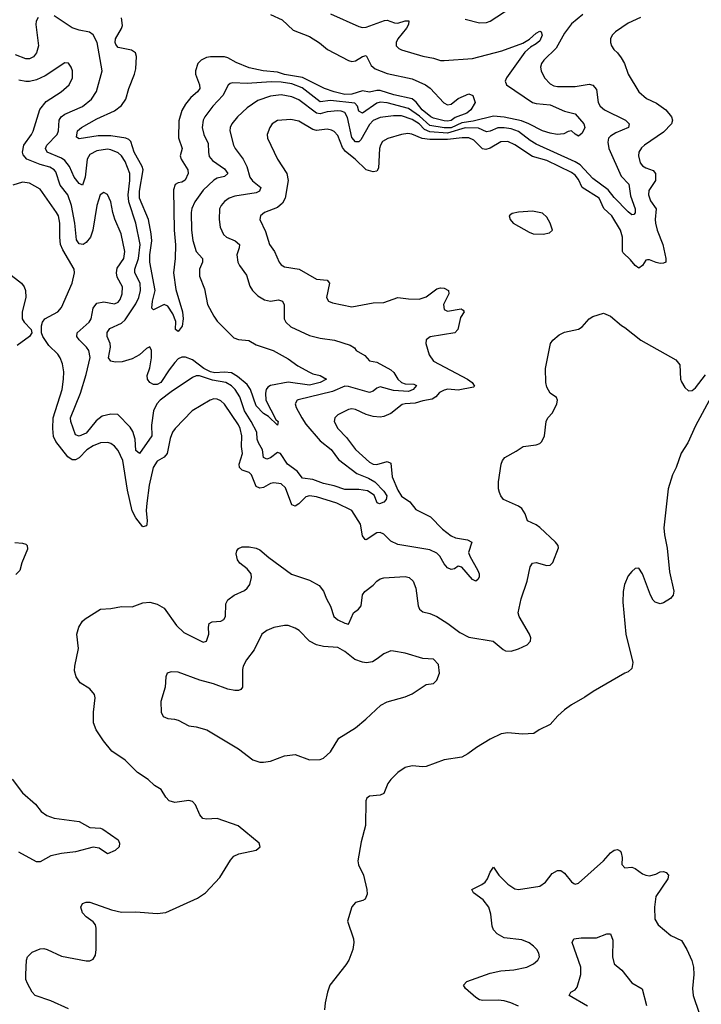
# Model space of a CAD drawing. Header units: inches. Extents: x 1843162 to 1959474, y 907081 to 1016326.
# Tile 452 of 656: x 1900994 to 1904843, y 973121 to 978678. Entities that reach past the tile are written whole.
import ezdxf

# ---------------------------------------------------------------- set-up
doc = ezdxf.new("R2010")
doc.units = ezdxf.units.IN
doc.header["$MEASUREMENT"] = 0
doc.layers.add('B9907', color=7, linetype='Continuous')

msp = doc.modelspace()

# ---------------------------------------------------------------- linework, layer by layer
at = {"layer": 'B9907', "color": 5}
for points, elevation in [([(1904173.8, 978706.2), (1904110, 978654.4), (1904070, 978602.4), (1904022.9, 978517.1), (1903953.8, 978450), (1903939.5, 978430), (1903934.9, 978410), (1903938, 978390), (1903957.4, 978350), (1903990, 978314.9), (1904010, 978304.4), (1904030, 978300.8), (1904130, 978301.3), (1904210, 978314.7), (1904230, 978309.1), (1904250, 978283), (1904261, 978210), (1904271.4, 978190), (1904296, 978170), (1904413.7, 978110), (1904434.9, 978090), (1904431.8, 978070), (1904360.3, 978039.7), (1904330, 978021.2), (1904318.8, 978010), (1904314.2, 977985.8), (1904320.8, 977950), (1904390, 977794.9), (1904433.4, 977750), (1904443, 977683), (1904468.2, 977610), (1904470, 977588.7), (1904462, 977578), (1904450, 977575.8), (1904430, 977593.6), (1904350, 977675), (1904316.7, 977716.7), (1904230, 977781), (1904159, 977859), (1904130, 977876.4), (1903910, 977976), (1903876.1, 977996.1), (1903810, 978046.6), (1903770, 978061.6), (1903730, 978067.7), (1903693.2, 978066.8), (1903650, 978048.5), (1903630, 978044.9), (1903585.1, 978065.1), (1903510, 978067), (1903410, 978037.8), (1903310, 978045.6), (1903279, 978059), (1903250, 978090.2), (1903210, 978115.3), (1903150, 978135.3), (1903104.3, 978135.7), (1903030, 978126.6), (1902990, 978108.7), (1902970, 978086.3), (1902920.1, 977999.9), (1902910, 977989), (1902890, 977989.2), (1902870, 978012.9), (1902845.9, 978125.9), (1902830, 978154.2), (1902810, 978161.9), (1902790, 978162.9), (1902730, 978156.9), (1902690, 978147.2), (1902670, 978149.9), (1902570, 978225.1), (1902530, 978242), (1902470, 978253.3), (1902410, 978245.8), (1902338.9, 978221.1), (1902279, 978181), (1902223.9, 978130), (1902192.6, 978090), (1902183.5, 978070), (1902181.1, 978050), (1902202.3, 977970), (1902211.1, 977950), (1902256.6, 977890), (1902276.3, 977850), (1902293.6, 977790), (1902308.9, 977768.9), (1902356.5, 977730), (1902349, 977710), (1902330, 977701.1), (1902210, 977681.6), (1902177.4, 977670), (1902150, 977652.2), (1902131.7, 977630), (1902123.2, 977610), (1902119.8, 977550), (1902126.2, 977506.2), (1902144.8, 977464.8), (1902162.6, 977450), (1902210.3, 977430), (1902235.2, 977410), (1902234.3, 977390), (1902220.7, 977350), (1902226.9, 977310), (1902234.9, 977290), (1902275.5, 977235.5), (1902294.6, 977174.6), (1902309.3, 977149.3), (1902338.8, 977118.8), (1902376, 977096), (1902410, 977090.2), (1902456.2, 977096.2), (1902477.6, 977090), (1902487.7, 977067.7), (1902487.7, 976990), (1902496.9, 976970), (1902525.2, 976945.2), (1902630, 976894.7), (1902690, 976879.6), (1902771.1, 976868.9), (1902860.2, 976840.3), (1902885.1, 976825.1), (1902894.9, 976810), (1902942.2, 976782.2), (1902970, 976752.2), (1903010, 976744.3), (1903090, 976701), (1903106.2, 976686.2), (1903130, 976648.8), (1903150, 976630.7), (1903170, 976623.3), (1903220.5, 976620.5), (1903233.9, 976613.9), (1903215.1, 976590), (1903190, 976580.3), (1903104.7, 976584.7), (1903030, 976605.1), (1903010, 976597.6), (1902990, 976580.7), (1902970, 976574.7), (1902850, 976607.4), (1902830, 976609), (1902761.3, 976578.7), (1902567.1, 976532.9), (1902561.1, 976530), (1902550.2, 976510), (1902556, 976490), (1902586.8, 976430), (1902610, 976395), (1902690, 976301), (1902752.6, 976252.6), (1902795, 976195), (1902896.9, 976116.9), (1902964.6, 976090), (1902999.3, 976070), (1903050, 976017.8), (1903066.6, 975990), (1903064.3, 975970), (1903050, 975954.4), (1903025.6, 975945.6), (1903011.8, 975951.8), (1902995.4, 975995.4), (1902958.9, 976018.9), (1902910, 976026.5), (1902830, 976025.9), (1902770, 976046.7), (1902710, 976060.4), (1902650, 976083.7), (1902591.2, 976091.2), (1902561.3, 976130), (1902506.9, 976170), (1902466.6, 976230), (1902450, 976235.8), (1902410, 976205.8), (1902390, 976198.2), (1902370, 976206.9), (1902365.3, 976250), (1902341.9, 976290), (1902335.6, 976310), (1902332.7, 976350), (1902302.1, 976410), (1902263.2, 976470), (1902236.8, 976550), (1902211.2, 976590), (1902190, 976611.2), (1902158.9, 976630), (1902083.1, 976643.1), (1902010, 976667.5), (1901990, 976668.6), (1901970, 976658.6), (1901850, 976577.9), (1901788.1, 976530), (1901769.1, 976510), (1901749.5, 976470.5), (1901738.8, 976390), (1901740.8, 976330), (1901670, 976229.6), (1901650, 976247), (1901645.9, 976310), (1901633.9, 976353.9), (1901617.3, 976377.3), (1901549.4, 976449.4), (1901510, 976451.9), (1901460.6, 976439.4), (1901426.5, 976413.5), (1901370, 976345.3), (1901330, 976326.8), (1901310, 976334.7), (1901283.4, 976410), (1901282.3, 976430), (1901337, 976570), (1901370, 976674.9), (1901392.1, 976772.1), (1901385.7, 976810), (1901372.4, 976830), (1901330.4, 976870.5), (1901317.8, 976890), (1901318.8, 976910), (1901387.1, 976970), (1901397.1, 976990), (1901409.5, 977050.5), (1901430, 977077.1), (1901470, 977084.7), (1901530, 977074.7), (1901550, 977083.5), (1901561.2, 977098.8), (1901573.5, 977130), (1901574.2, 977170), (1901545.5, 977225.5), (1901540.9, 977250), (1901545.3, 977274.7), (1901582.1, 977330), (1901588.2, 977370), (1901568.1, 977470), (1901531.8, 977551.8), (1901519.9, 977590), (1901509.8, 977649.8), (1901490, 977691.6), (1901470, 977702.4), (1901448.4, 977690), (1901430, 977629.3), (1901406.8, 977490), (1901394, 977450), (1901370, 977420.8), (1901352, 977410), (1901330, 977412.3), (1901314.9, 977434.9), (1901306.5, 977530), (1901287.7, 977630), (1901266.3, 977690), (1901223.6, 977743.6), (1901199.1, 977819.1), (1901190, 977831), (1901165.2, 977845.2), (1901110, 977860.3), (1901034, 977890), (1901014.3, 977914.3), (1901009.9, 977930.1), (1901017, 977970), (1901061.6, 978030), (1901070, 978048.4), (1901108.4, 978171.6), (1901143.4, 978216.6), (1901228.3, 978270), (1901273.3, 978310), (1901292, 978350), (1901292.1, 978390), (1901285.6, 978410), (1901270, 978432.7), (1901250, 978434), (1901138.7, 978361.3), (1901090, 978339.3), (1901049.8, 978329.7), (1901028.6, 978328.6), (1900990, 978336)], 560), ([(1902750, 978711.1), (1902910, 978639.7), (1902930, 978632.9), (1902950, 978635.9), (1903053.8, 978673.8), (1903070, 978674.8), (1903110, 978659.2), (1903130, 978658), (1903171, 978671), (1903190.9, 978670.9), (1903189, 978650), (1903178.6, 978630), (1903128.4, 978570), (1903119, 978550), (1903120.4, 978530), (1903135.1, 978515.1), (1903150, 978507.6), (1903270, 978472.6), (1903330, 978461.2), (1903370, 978448.2), (1903390, 978447.1), (1903550, 978459.7), (1903717, 978503), (1903834.9, 978545.1), (1903872.3, 978567.7), (1903910, 978601.3), (1903930, 978612.9), (1903938.8, 978610), (1903944.6, 978590), (1903930, 978558.9), (1903910, 978541.1), (1903877.4, 978522.6), (1903846.2, 978493.8), (1903743.5, 978350), (1903735.8, 978330), (1903743.6, 978310), (1903890, 978210.6), (1903910, 978204.9), (1903990, 978197.3), (1904070, 978161.9), (1904130, 978146.7), (1904179.3, 978090), (1904184.7, 978070), (1904170, 978036.9), (1904150, 978020.7), (1904130, 978031.3), (1904110, 978049.7), (1904090, 978047.1), (1904066, 978034), (1904029.3, 978030.7), (1903990, 978036.5), (1903945.4, 978050), (1903869, 978090), (1903826.9, 978106.9), (1903730, 978127.8), (1903670, 978133.6), (1903554.3, 978105.7), (1903490, 978095.2), (1903430, 978068.1), (1903390, 978067), (1903310, 978080.3), (1903252.5, 978132.5), (1903190, 978177.5), (1903070, 978208.5), (1903030, 978211.7), (1903010, 978207), (1902930, 978151.1), (1902910, 978161.5), (1902901.8, 978190), (1902887.1, 978207.1), (1902750, 978221.3), (1902690, 978214.8), (1902590, 978293.8), (1902530, 978315.6), (1902470, 978324.3), (1902413.8, 978326.2), (1902278.2, 978318.2), (1902198.6, 978321.4), (1902183, 978317), (1902171.8, 978308.2), (1902140.6, 978250), (1902084.4, 978190), (1902039.7, 978130), (1902030.2, 978110), (1902024.3, 978070), (1902033.5, 978030), (1902058.5, 977978.5), (1902059.5, 977930), (1902065.1, 977905.1), (1902082.9, 977883), (1902150, 977836.8), (1902169.1, 977810), (1902150, 977792.9), (1902110, 977784.1), (1902090, 977772), (1902030, 977715.8), (1901982.9, 977650), (1901967, 977613), (1901963.2, 977590), (1901964.7, 977490), (1901971.2, 977431.2), (1901990, 977370.3), (1902026.3, 977330), (1902025.8, 977310), (1902010.2, 977270), (1902009.2, 977230), (1902038.5, 977158.5), (1902055.5, 977070), (1902090, 977004.9), (1902110, 976977), (1902202.6, 976882.6), (1902230, 976873), (1902287.3, 976867.3), (1902330, 976842.6), (1902426.4, 976810), (1902510, 976764.6), (1902564.7, 976724.7), (1902630, 976688.6), (1902650, 976679.1), (1902691, 976670), (1902727.3, 976650), (1902690.3, 976630), (1902630, 976614.8), (1902510, 976632.2), (1902410, 976613), (1902396.1, 976603.9), (1902386.5, 976590), (1902381.8, 976570), (1902384.6, 976530), (1902440.9, 976420.9), (1902454, 976410), (1902450, 976389.8), (1902398.5, 976438.5), (1902370, 976456.1), (1902330, 976498), (1902298.2, 976590), (1902278.5, 976618.5), (1902224.9, 976664.9), (1902190, 976684.5), (1902150, 976689.4), (1902095.5, 976684.5), (1902071.3, 976690), (1902034.6, 976710), (1901970, 976757.6), (1901930, 976772.5), (1901910, 976773.7), (1901890, 976764.7), (1901870, 976743.2), (1901837.6, 976702.4), (1901791.5, 976630), (1901770, 976619.3), (1901750, 976619.9), (1901729.9, 976630), (1901715.5, 976650), (1901714.2, 976670), (1901730, 976712.4), (1901737.8, 976770), (1901737.8, 976810), (1901730, 976831.5), (1901710, 976821.3), (1901670, 976786.3), (1901630, 976764.2), (1901573.4, 976746.6), (1901534.4, 976745.6), (1901509.7, 976750), (1901496.8, 976770), (1901507.9, 976830), (1901504.9, 976850), (1901488.2, 976890), (1901487.5, 976912.5), (1901504.1, 976935.9), (1901570, 976964.8), (1901590, 976984.1), (1901650, 977073.9), (1901666.2, 977110), (1901677, 977150), (1901675.5, 977190), (1901644.1, 977250), (1901643.8, 977270), (1901664.7, 977330), (1901674.9, 977410), (1901650.3, 977530), (1901609.9, 977650), (1901606.9, 977690), (1901615.8, 977770), (1901615.6, 977810), (1901590, 977878), (1901570, 977909), (1901550, 977926.6), (1901510, 977943.9), (1901490, 977946.6), (1901430, 977938.4), (1901390, 977916.5), (1901375.7, 977890), (1901364.6, 977790), (1901350, 977743.5), (1901330, 977752.9), (1901302.2, 977790), (1901275.3, 977850), (1901250, 977882.5), (1901230, 977897.1), (1901149.8, 977930), (1901140.6, 977950), (1901148, 977970), (1901205.2, 978030), (1901213.3, 978050), (1901217.1, 978110), (1901229.2, 978130), (1901250, 978144.2), (1901350, 978187.2), (1901399.8, 978230), (1901427.5, 978272.5), (1901460.2, 978390), (1901431.3, 978550), (1901410, 978591.6), (1901388.2, 978608.2), (1901330, 978618.3), (1901290, 978631.9), (1901190, 978699)], 540), ([(1902410, 978707.9), (1902476.7, 978676.7), (1902538, 978618), (1902630, 978582.5), (1902688, 978548), (1902731.7, 978510), (1902850, 978446.6), (1902870, 978441.6), (1902890, 978445.3), (1902930, 978470.2), (1902950, 978474.9), (1902979.5, 978419.5), (1903000.4, 978400.4), (1903070, 978373.9), (1903210, 978343.7), (1903286, 978310), (1903310.9, 978290.9), (1903388.1, 978208.1), (1903410, 978197.1), (1903430, 978202), (1903470, 978233.4), (1903530, 978259.5), (1903551.8, 978250), (1903566.4, 978210), (1903540.7, 978170), (1903519.3, 978150), (1903453.5, 978126.5), (1903430, 978109.3), (1903410, 978105.3), (1903390, 978107.7), (1903330, 978122.3), (1903316.3, 978130), (1903267.3, 978170), (1903233.2, 978213.2), (1903210, 978230.9), (1903106.9, 978253.1), (1903030, 978278.9), (1903010, 978279), (1902970, 978269.4), (1902930, 978275.7), (1902870, 978257.1), (1902830, 978255.2), (1902770.8, 978270), (1902715.3, 978290), (1902591, 978351), (1902490, 978368.9), (1902450, 978381.8), (1902369.4, 978389.4), (1902290, 978406.6), (1902216, 978436), (1902170, 978462.6), (1902150, 978467.6), (1902071, 978469), (1902050, 978464.6), (1902019.6, 978450), (1902000.6, 978430), (1901986.9, 978390), (1901986.3, 978370), (1902010.1, 978310), (1902011.1, 978288.9), (1901998.8, 978270), (1901960.9, 978239.1), (1901930, 978200.9), (1901910, 978165.4), (1901892.6, 978107.4), (1901891.2, 978011.2), (1901911.1, 977950), (1901899.8, 977910), (1901906, 977890), (1901943.8, 977830), (1901946.4, 977810), (1901928.4, 977771.6), (1901910, 977760.6), (1901890, 977757.5), (1901871.4, 977748.6), (1901863, 977717), (1901866.8, 977490), (1901873.3, 977406.7), (1901871.6, 977330), (1901863.5, 977250), (1901875.7, 977155.7), (1901913.6, 977030), (1901916.9, 976990), (1901911.8, 976948.2), (1901890, 976918), (1901873.2, 976930), (1901875.1, 976975.1), (1901858.2, 977018.2), (1901830, 977060.9), (1901810, 977069.8), (1901750, 977039.7), (1901741.1, 977050), (1901744.2, 977090), (1901759.3, 977150), (1901729.9, 977309.9), (1901729.6, 977350), (1901740.6, 977430), (1901737.5, 977470), (1901721.9, 977550), (1901671, 977670), (1901671, 977710), (1901690.7, 977830), (1901685.2, 977850), (1901641.5, 977930), (1901621.4, 977990), (1901610, 978002.5), (1901594, 978010), (1901510, 978021.7), (1901437.4, 978022.6), (1901330, 978004.6), (1901314.3, 978014.3), (1901321.8, 978050), (1901343.1, 978070), (1901430, 978117.4), (1901530, 978162.6), (1901570, 978193.6), (1901594.6, 978230), (1901610.6, 978290), (1901643, 978370), (1901650, 978401), (1901654.7, 978470), (1901647.7, 978490), (1901625.1, 978505.1), (1901550, 978521.6), (1901537.8, 978537.8), (1901533.5, 978550), (1901534.5, 978570), (1901570, 978628.2), (1901574.4, 978645.6), (1901570, 978687.8)], 520), ([(1903510, 978681.1), (1903590, 978660.8), (1903630, 978661.5), (1903650, 978668.9), (1903770, 978746.7)], 560), ([(1904499.3, 978690), (1904430, 978658.6), (1904357.6, 978610), (1904338.7, 978590), (1904330.3, 978570), (1904330.3, 978550), (1904336.4, 978530), (1904348.2, 978510), (1904370, 978490.4), (1904390, 978463), (1904408.8, 978430), (1904428.8, 978370), (1904490.4, 978270), (1904532.7, 978232.7), (1904590, 978206.7), (1904642.8, 978170), (1904674.2, 978130), (1904679.7, 978110), (1904673.8, 978090), (1904630, 978043.1), (1904521.7, 977970), (1904505.5, 977954.5), (1904490.2, 977930), (1904487.2, 977910), (1904496.5, 977870), (1904510, 977852.9), (1904530, 977840.9), (1904570, 977827), (1904583.7, 977810), (1904583.4, 977770), (1904546.5, 977713.5), (1904543.6, 977690), (1904555.5, 977655.5), (1904587.2, 977610), (1904581.7, 977550), (1904584, 977530), (1904593.3, 977490), (1904625.2, 977410), (1904642.5, 977330), (1904641.7, 977310), (1904630, 977303.7), (1904610, 977302.7), (1904587.1, 977307.1), (1904550, 977322.8), (1904538, 977322), (1904530, 977320.5), (1904510, 977291.3), (1904490, 977275.4), (1904470, 977289.8), (1904443.2, 977323.2), (1904401.5, 977361.5), (1904397, 977370), (1904398.2, 977450), (1904387, 977490), (1904337.7, 977570), (1904293.1, 977613.1), (1904266.1, 977670), (1904170.4, 977730), (1904150, 977776.5), (1904130, 977800.1), (1904110, 977814.7), (1903970, 977882.3), (1903890, 977905.7), (1903790, 977972), (1903751.2, 977990), (1903710, 977989.3), (1903650, 977953.4), (1903625.7, 977945.7), (1903608.1, 977948.1), (1903557.9, 977997.9), (1903530, 978011.1), (1903491.8, 978011.8), (1903410, 978001.7), (1903310, 978001.3), (1903267.6, 978007.6), (1903208.7, 978031.3), (1903185.3, 978034.7), (1903150, 978030.5), (1903072.4, 978007.6), (1903043.2, 977990), (1903031, 977970), (1903026, 977950), (1903020.9, 977839.1), (1903010, 977823.1), (1902990, 977819.3), (1902949.9, 977830), (1902889.3, 977890), (1902834.2, 977934.2), (1902816.3, 977956.3), (1902790, 978024.7), (1902770, 978047), (1902754.3, 978054.3), (1902730, 978059.5), (1902670, 978053), (1902650, 978057.2), (1902570, 978105.3), (1902525.4, 978114.6), (1902450, 978108.2), (1902420.4, 978090), (1902406.3, 978070), (1902391.8, 978030), (1902393.7, 978010), (1902450.4, 977890), (1902503.2, 977810), (1902510.2, 977770), (1902493.9, 977670), (1902478.4, 977641.6), (1902450, 977618.3), (1902376.4, 977590), (1902354.4, 977570), (1902350.4, 977550), (1902382.8, 977482.8), (1902404.4, 977410), (1902433.6, 977370), (1902459.1, 977310), (1902470, 977294.9), (1902490, 977283.5), (1902572.7, 977270), (1902670, 977213.4), (1902730, 977207), (1902743.6, 977190), (1902726, 977110), (1902737.1, 977090), (1902760.5, 977080.5), (1902870, 977058), (1902990, 977079.3), (1903050, 977081.6), (1903130, 977110.2), (1903190, 977102.2), (1903250, 977101.3), (1903290, 977114.6), (1903350, 977158.3), (1903370, 977164.4), (1903390, 977162), (1903414.7, 977150), (1903416.9, 977130), (1903387.8, 977070), (1903390, 977043.1), (1903410, 977033.8), (1903486.4, 977046.4), (1903498.9, 977038.9), (1903503.8, 977030), (1903483.8, 976996.2), (1903468.3, 976930), (1903450.2, 976910), (1903312.3, 976887.7), (1903289.2, 976870.8), (1903287.2, 976850), (1903306.2, 976786.2), (1903330.3, 976750), (1903523.5, 976650), (1903548.1, 976630), (1903561.3, 976610), (1903555.9, 976604.1), (1903470, 976586.4), (1903412.2, 976592.2), (1903390, 976587.9), (1903365.4, 976574.6), (1903343.2, 976550), (1903323.4, 976536.6), (1903270, 976527.2), (1903226.4, 976513.6), (1903170, 976510.4), (1903154.6, 976505.4), (1903090, 976454.9), (1903050, 976437.7), (1903030, 976434.8), (1902990, 976439.1), (1902950.6, 976450.6), (1902890, 976478), (1902870, 976482.2), (1902850, 976478.7), (1902791.3, 976448.7), (1902774.4, 976430), (1902770.3, 976410), (1902790.2, 976370), (1902839.5, 976319.5), (1902890, 976251.9), (1902970, 976181.5), (1902990, 976169.5), (1903010, 976166.9), (1903070, 976184.6), (1903090, 976175.3), (1903096.9, 976097), (1903130, 976023.2), (1903150, 975988), (1903197.6, 975957.6), (1903230, 975912.9), (1903312.8, 975872.8), (1903382.2, 975802.2), (1903430, 975765.4), (1903454.6, 975754.6), (1903523, 975743), (1903546.3, 975730), (1903528.9, 975670), (1903535.7, 975650), (1903581.5, 975570), (1903588.4, 975550), (1903588.7, 975531.3), (1903581, 975519), (1903570, 975509.8), (1903550, 975518.5), (1903490, 975588.8), (1903470, 975593.8), (1903450, 975579.2), (1903430, 975574.8), (1903410, 975585.2), (1903390, 975606.9), (1903365.8, 975650), (1903350, 975667.1), (1903310, 975686), (1903130, 975717), (1903090, 975734.6), (1903050, 975774), (1903030, 975783.2), (1903010, 975782), (1902950, 975743.1), (1902944.8, 975744.8), (1902930, 975764.5), (1902918.1, 975830), (1902870, 975908.6), (1902785.1, 975950), (1902670, 975985.7), (1902630, 975990.8), (1902610, 975984.9), (1902570, 975944.9), (1902550, 975932.5), (1902530, 975939), (1902495.4, 976035.4), (1902470, 976058), (1902430, 976064.7), (1902410, 976060.9), (1902370, 976036.8), (1902350, 976033.2), (1902330, 976044), (1902303, 976110), (1902290, 976122.5), (1902250, 976134.9), (1902235.9, 976150), (1902234, 976170), (1902251.6, 976230), (1902246.9, 976270), (1902249.4, 976330), (1902239.9, 976370), (1902230, 976390.7), (1902150, 976507.8), (1902130, 976527), (1902110, 976536.5), (1902090, 976537.4), (1902070.2, 976529.8), (1901968.9, 976471.1), (1901871.9, 976370), (1901858, 976350), (1901844.8, 976315.2), (1901826.3, 976230), (1901810.5, 976209.5), (1901770, 976186.3), (1901748.6, 976150), (1901725.3, 976050), (1901712.2, 975950), (1901708.3, 975908.3), (1901715, 975850), (1901713.1, 975830), (1901710, 975820.7), (1901690, 975815.6), (1901650, 975866.1), (1901630, 975905.6), (1901602.9, 976022.9), (1901576.4, 976190), (1901550, 976246.6), (1901530, 976271), (1901510, 976285.8), (1901492, 976292), (1901450, 976290.6), (1901410, 976273.4), (1901372.9, 976250), (1901330, 976204.3), (1901310, 976193.5), (1901290, 976193.5), (1901265.8, 976210), (1901198, 976298), (1901185.3, 976325.3), (1901181.2, 976370), (1901182.8, 976430), (1901233.9, 976590), (1901242.6, 976650), (1901243.4, 976690), (1901236, 976736), (1901223.5, 976770), (1901210, 976791.1), (1901158.7, 976838.7), (1901125.1, 976890), (1901118.4, 976910), (1901117.6, 976950), (1901122.9, 976970), (1901137, 976990), (1901210, 977028.8), (1901230, 977053.4), (1901291, 977190), (1901303.9, 977250), (1901302, 977270), (1901238.2, 977378.2), (1901225.4, 977410), (1901220.7, 977450), (1901221.2, 977530), (1901213.2, 977570), (1901203.2, 977590), (1901110, 977722), (1901050, 977755.3), (1901010, 977761.5), (1900956.4, 977743.6)], 580), ([(1901098, 978690), (1901086.7, 978670), (1901085.4, 978650), (1901100.4, 978530), (1901089.2, 978490.8), (1901071.6, 978468.4), (1901050, 978457.6), (1901030, 978457.8), (1900970, 978480.2)], 540), ([(1900929.2, 977250), (1901005.2, 977190), (1901020.6, 977170), (1901028, 977150), (1901028.7, 977110), (1901009.1, 977030), (1901008.8, 976990), (1901020.5, 976970), (1901058.8, 976930), (1901064, 976910), (1901050.7, 976890), (1900980.8, 976839.2)], 580), ([(1901270, 973096.1), (1901170, 973141.3), (1901082, 973170), (1901064.4, 973190), (1901037.7, 973237.7), (1901030, 973262), (1901028.7, 973290), (1901032.2, 973370), (1901039.3, 973390), (1901065.1, 973414.9), (1901110, 973434.8), (1901130, 973435.3), (1901150, 973429.7), (1901230, 973393.7), (1901370, 973366), (1901390, 973365.6), (1901410, 973376), (1901422, 973398), (1901427, 973430), (1901426.4, 973550), (1901421.6, 973570), (1901410, 973587.3), (1901370, 973615.5), (1901350, 973637.3), (1901339.5, 973670), (1901350, 973689.3), (1901370, 973698.4), (1901390, 973696.9), (1901513.5, 973653.5), (1901570, 973640.8), (1901650, 973643.8), (1901770, 973633), (1901820, 973640), (1901999.1, 973720.9), (1902044, 973750), (1902123.8, 973836.2), (1902184.6, 973935.4), (1902203.6, 973956.4), (1902231.3, 973970), (1902328.6, 973991.4), (1902353, 974010), (1902346, 974030), (1902227.6, 974127.6), (1902110, 974169.3), (1902050, 974165.2), (1902028.7, 974170), (1902011.7, 974190), (1901987.4, 974247.4), (1901970, 974265.3), (1901950, 974271.5), (1901870, 974260.8), (1901839.3, 974270), (1901819.5, 974290), (1901793.4, 974333.4), (1901755.2, 974355.2), (1901719.3, 974390), (1901660.5, 974430), (1901590, 974499.5), (1901515.5, 974550), (1901467.3, 974607.3), (1901426.7, 974670), (1901412, 974710), (1901410.3, 974770), (1901421.3, 974850), (1901416.4, 974870), (1901390, 974901.6), (1901336.2, 974936.2), (1901313, 974970), (1901303.4, 975003.4), (1901304.9, 975030), (1901326.7, 975130), (1901316.4, 975210), (1901328.4, 975250), (1901350, 975283.7), (1901363.8, 975296.2), (1901450, 975351.2), (1901510, 975355.1), (1901570, 975367.1), (1901630, 975365.1), (1901690, 975386), (1901730, 975389.8), (1901770, 975379.3), (1901810, 975356.1), (1901879.2, 975259.2), (1901920.3, 975220.3), (1902030, 975165.1), (1902049.1, 975170.9), (1902061.8, 975210), (1902059.7, 975250), (1902063.6, 975270), (1902081.3, 975278.7), (1902130, 975283.5), (1902147.3, 975292.7), (1902155.5, 975310), (1902158, 975382), (1902170, 975404.7), (1902205.7, 975430), (1902263.5, 975456.5), (1902279.6, 975470), (1902293.2, 975490), (1902303.6, 975530), (1902301.3, 975550), (1902278.7, 975578.7), (1902237.3, 975610), (1902224, 975630), (1902216, 975664), (1902219.8, 975680.2), (1902230, 975694), (1902250, 975702.7), (1902290, 975702.9), (1902330, 975695.1), (1902350, 975685.1), (1902401.8, 975641.8), (1902528.8, 975548.8), (1902630, 975514.7), (1902685.5, 975485.5), (1902710, 975452.7), (1902726.2, 975410), (1902750, 975367.3), (1902768.1, 975310), (1902791.4, 975291.4), (1902830, 975271.7), (1902850, 975267.2), (1902853.6, 975270), (1902878.9, 975330), (1902908, 975352), (1902923.2, 975370), (1902930, 975432.6), (1902943.6, 975450), (1902990, 975487.3), (1903010.2, 975509.8), (1903030, 975522), (1903050, 975527.1), (1903170, 975535.8), (1903192.9, 975530), (1903215.6, 975510), (1903230, 975469.5), (1903243.4, 975370), (1903251.6, 975351.6), (1903270, 975335.3), (1903310, 975327), (1903350, 975309.9), (1903412.5, 975270), (1903479.4, 975219.4), (1903530, 975193.7), (1903666.6, 975170), (1903723.3, 975123.3), (1903736.9, 975116.9), (1903770, 975114.9), (1903810, 975126.5), (1903859, 975150), (1903877.7, 975170), (1903880.2, 975190), (1903873.4, 975210), (1903813.8, 975310), (1903807.8, 975330), (1903825.5, 975410), (1903859.1, 975510), (1903876, 975590), (1903890, 975610.7), (1903910, 975614.5), (1903970, 975596.8), (1903990, 975598.8), (1904005.2, 975614.8), (1904036.4, 975696.4), (1904034.7, 975710), (1904019.1, 975730), (1903931.8, 975811.8), (1903910, 975827.1), (1903861.1, 975850), (1903847.7, 975890), (1903830, 975919.1), (1903810, 975933.2), (1903726.4, 975970), (1903710.4, 975990), (1903703.1, 976010), (1903697.6, 976030), (1903697.6, 976070), (1903712.4, 976170), (1903719.3, 976190), (1903732.9, 976207.1), (1903797.6, 976242.4), (1903837.3, 976270), (1903910, 976279.4), (1903930, 976286), (1903942.2, 976297.8), (1903957, 976330), (1903966.2, 976410), (1903976.9, 976430), (1904001.7, 976458.3), (1904027.3, 976510), (1904030.4, 976530), (1904025.2, 976545.2), (1903990, 976570.3), (1903970, 976604.4), (1903964.7, 976630), (1903962.7, 976710), (1903990.4, 976850), (1904004.9, 976870), (1904039.9, 976900.1), (1904070, 976915.1), (1904150, 976931.6), (1904170, 976943.7), (1904210, 976989.3), (1904230, 977002.7), (1904290, 977022), (1904330, 977004), (1904391.2, 976951.2), (1904410, 976941.6), (1904501.5, 976870), (1904698.9, 976758.9), (1904721.4, 976730), (1904725.1, 976650), (1904730, 976634), (1904750, 976602), (1904770, 976584), (1904790, 976585.2), (1904810, 976599.3), (1904865.9, 976674.1)], 620), ([(1904898.4, 976550), (1904810, 976386), (1904765.6, 976290), (1904728, 976232), (1904700.4, 976150), (1904679.3, 976110), (1904654.8, 976030), (1904630.6, 975810), (1904634, 975770), (1904650, 975695.3), (1904662.2, 975562.2), (1904687, 975453), (1904683.7, 975430), (1904667.9, 975412.1), (1904630, 975387.7), (1904610, 975380.7), (1904582.8, 975390), (1904570, 975402.8), (1904555.8, 975430), (1904510, 975551.3), (1904490, 975582.8), (1904470, 975580.7), (1904450, 975564), (1904430, 975538.8), (1904408.3, 975490), (1904400.5, 975450), (1904398.7, 975390), (1904416, 975210), (1904455.4, 975050), (1904450, 975016), (1904430, 974997.3), (1904410, 974990.7), (1904232.6, 974887.4), (1904185.8, 974854.2), (1904110, 974810.4), (1904070, 974783), (1904032.7, 974750), (1903990, 974700.7), (1903928, 974670), (1903898, 974650), (1903833.8, 974646.2), (1903750, 974653.4), (1903712.5, 974647.5), (1903650, 974617.1), (1903572.7, 974570), (1903525.3, 974534.7), (1903490, 974516.4), (1903390, 974501.3), (1903290, 974463), (1903270, 974460.5), (1903210, 974466.4), (1903170, 974457), (1903129.5, 974430), (1903090, 974390.6), (1903073.6, 974366.4), (1903049.7, 974310.3), (1903030, 974301.3), (1902970, 974294.9), (1902955.2, 974284.8), (1902948.5, 974270), (1902946.6, 974130), (1902922, 974038), (1902902.7, 973930), (1902907.5, 973907.5), (1902934.6, 973850), (1902954.5, 973770), (1902957, 973743), (1902944.7, 973715.3), (1902932.5, 973707.5), (1902890, 973696), (1902870, 973671.3), (1902844.5, 973590), (1902878.4, 973490), (1902880.7, 973470), (1902875.6, 973430), (1902851.8, 973370), (1902835.8, 973344.2), (1902745.6, 973230), (1902731.6, 973190), (1902718.7, 973130), (1902715.1, 973090)], 620), ([(1900967.9, 975727.9), (1901010, 975723.7), (1901030, 975717.1), (1901037.1, 975710), (1901037.7, 975690), (1901007, 975613), (1900996.2, 975570), (1900972.8, 975547.2)], 580), ([(1900952.6, 974392.6), (1901010, 974314), (1901083.7, 974250), (1901116, 974210), (1901147, 974187), (1901190, 974171.2), (1901330, 974152.1), (1901390, 974119.6), (1901450, 974115.2), (1901463, 974110), (1901550.3, 974050), (1901558.3, 974030), (1901557, 974010), (1901533.4, 973990), (1901490, 973969.8), (1901443, 974003), (1901410, 974008.5), (1901310, 973982.1), (1901230, 973971.6), (1901170, 973958.3), (1901110, 973924.8), (1901090, 973925.7), (1900990, 973979.4)], 580), ([(1903809.7, 973110), (1903766.3, 973130), (1903730, 973140.4), (1903695, 973145), (1903610, 973142.6), (1903590, 973146.3), (1903570, 973158.7), (1903511.8, 973210), (1903500.7, 973230), (1903519.3, 973250), (1903650, 973296.8), (1903710, 973310.1), (1903783.8, 973316.2), (1903857, 973330), (1903895.8, 973350), (1903918.9, 973370), (1903928.4, 973390), (1903925.1, 973410), (1903914.2, 973430), (1903895.3, 973450), (1903870, 973467.2), (1903830, 973484.5), (1903730, 973497.1), (1903690, 973518.3), (1903670, 973540.5), (1903661.4, 973561.4), (1903654.8, 973630), (1903642.3, 973670), (1903610.9, 973710.9), (1903557.4, 973750), (1903547.8, 973770), (1903603.5, 973796.5), (1903621.7, 973810), (1903636, 973830), (1903650, 973866.8), (1903670, 973894.8), (1903699.6, 973850), (1903750, 973799.2), (1903790, 973773.4), (1903810, 973769.2), (1903930, 973787.7), (1903962, 973810), (1904000.4, 973859.6), (1904030, 973876.5), (1904050, 973875.6), (1904070, 973860.9), (1904110, 973812.2), (1904123.4, 973803.4), (1904130, 973799.5), (1904150, 973804.9), (1904289.9, 973930.1), (1904330, 973976.5), (1904350, 973990.2), (1904370, 973995.3), (1904386, 973986), (1904390, 973976), (1904395.3, 973950), (1904394, 973910), (1904410, 973890.8), (1904450, 973894.4), (1904470, 973888.5), (1904510, 973857.7), (1904530, 973849.1), (1904550, 973846.7), (1904585.1, 973854.9), (1904610, 973868), (1904630, 973870.4), (1904644.9, 973864.9), (1904657.3, 973850), (1904653, 973830), (1904586.5, 973730), (1904579, 973670), (1904581.1, 973601.1), (1904599.1, 973570), (1904670, 973510.4), (1904730, 973480.4), (1904761.7, 973430), (1904788.2, 973368.2), (1904798.5, 973330), (1904800.8, 973290), (1904792.9, 973210), (1904796.9, 973170), (1904830, 973070.6)], 580), ([(1904199.7, 973110), (1904096, 973170), (1904105.2, 973190), (1904130, 973203), (1904141.3, 973218.7), (1904163.1, 973290), (1904162.4, 973330), (1904112.7, 973470), (1904122, 973490), (1904164.2, 973495.8), (1904250, 973496.5), (1904310, 973518), (1904330, 973518.8), (1904343.4, 973483.4), (1904341.1, 973390), (1904350.5, 973350), (1904393.5, 973313.5), (1904450, 973243.1), (1904508.5, 973208.5), (1904533.5, 973113.5)], 560)]:
    msp.add_lwpolyline(points, dxfattribs=dict(at, elevation=elevation))
for points, elevation in [([(1903890, 977597.6), (1903810, 977592), (1903775.3, 977584.7), (1903758, 977570), (1903762.8, 977550), (1903781, 977530), (1903870, 977479.1), (1903894, 977470), (1903950, 977468), (1903984.7, 977475.3), (1904002, 977490), (1903989.2, 977530), (1903970, 977564), (1903945.4, 977585.4)], 620), ([(1902510, 975258.7), (1902490, 975258.7), (1902430, 975248), (1902389.1, 975230.9), (1902361.3, 975210), (1902319.1, 975120.9), (1902275.4, 975064.6), (1902256.4, 975030), (1902252.4, 975010), (1902253, 974910), (1902242.5, 974897.5), (1902230, 974892.3), (1902210, 974891.6), (1902170, 974899.7), (1902089, 974930), (1902010.9, 974950.9), (1901890, 974996.3), (1901850, 974997), (1901826.8, 974990), (1901819.1, 974970), (1901816.4, 974910), (1901790.6, 974830), (1901794, 974770), (1901805.1, 974745.1), (1901830, 974733.4), (1901869.4, 974730.6), (1901890, 974723.8), (1901950, 974693), (1901990, 974688), (1902051.3, 974670), (1902230, 974562), (1902310, 974501.6), (1902350, 974488), (1902370, 974488), (1902410, 974493.4), (1902490, 974522.8), (1902550, 974530.7), (1902630, 974501), (1902690, 974502.8), (1902710, 974510.8), (1902750, 974546), (1902796.6, 974623.4), (1902890, 974680.5), (1902949.4, 974730), (1903033.2, 974810), (1903070, 974828), (1903170, 974856.4), (1903210, 974872.7), (1903290, 974926), (1903330, 974931), (1903349, 974950), (1903365.2, 974990), (1903358, 975038), (1903330, 975068.7), (1903270, 975072.3), (1903170, 975102.9), (1903105.2, 975114.8), (1903090, 975115.1), (1903050, 975099.5), (1903013.4, 975070), (1902985.5, 975054.5), (1902951.5, 975048.5), (1902930, 975051.1), (1902886.9, 975066.9), (1902830, 975112.6), (1902790, 975134.3), (1902710, 975140.4), (1902669.8, 975149.8), (1902630, 975171.3), (1902571.6, 975230), (1902550, 975244.2)], 640)]:
    msp.add_lwpolyline(points, close=True, dxfattribs=dict(at, elevation=elevation))

doc.saveas('drawing.dxf')
